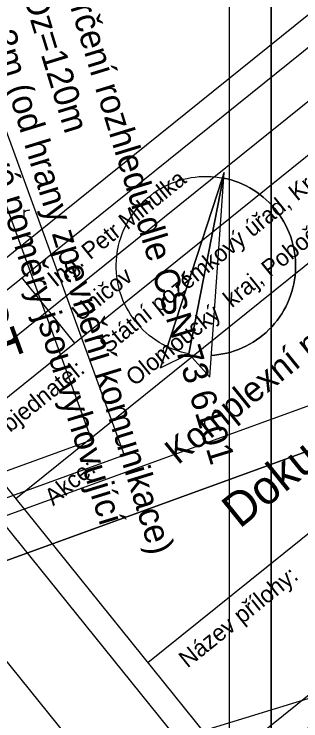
# Model space of a CAD drawing. Extents: x -555887 to -552101, y -1100251 to -1096546.
# Drawn here: x -554764.3 to -554730.3, y -1098413.1 to -1098329.1 of the extents above; entities that cross this region are included whole.
import ezdxf

# ---------------------------------------------------------------- set-up
doc = ezdxf.new("R2010")
doc.units = 0
for name, color, linetype in [('ram_VC3-R', 7, 'Continuous'), ('ram_VC5', 7, 'Continuous'), ('ROZHLED_ram_legenda_1', 7, 'Continuous'), ('ROZHLED_ram_legenda_2', 7, 'Continuous'), ('ZSST', 7, 'Continuous')]:
    doc.layers.add(name, color=color, linetype=linetype)

msp = doc.modelspace()

# ---------------------------------------------------------------- linework, layer by layer
at = {"layer": 'ram_VC3-R'}
for p, q in [((-554764.107, -1098386.686), (-554623.947, -1098273.747)), ((-554748.421, -1098406.153), (-554608.261, -1098293.214)), ((-554773.518, -1098375.006), (-554680.078, -1098299.714)), ((-554770.381, -1098378.899), (-554676.941, -1098303.607)), ((-554763.418, -1098360.446), (-554757.144, -1098368.233))]:
    msp.add_line(p, q, dxfattribs=at)
for points in [[(-554780.874, -1098370.659), (-554636.042, -1098253.956), (-554594.631, -1098305.348), (-554739.463, -1098422.051)], [(-554776.656, -1098371.113), (-554636.496, -1098258.174), (-554598.849, -1098304.894), (-554739.009, -1098417.833)], [(-554853.542, -1098398.276), (-554803.775, -1098358.176), (-554747.25, -1098428.325), (-554797.016, -1098468.426)]]:
    msp.add_lwpolyline(points, close=True, dxfattribs=at)
at = {"layer": 'ram_VC5'}
for points in [[(-553898.74, -1098587.46), (-553898.841, -1098230.46), (-554738.841, -1098230.699), (-554738.74, -1098587.699)], [(-553903.741, -1098582.461), (-553903.84, -1098235.461), (-554733.84, -1098235.697), (-554733.741, -1098582.697)]]:
    msp.add_lwpolyline(points, close=True, dxfattribs=at)
for points in [[(-553898.74, -1098587.46), (-553898.841, -1098230.46), (-554738.841, -1098230.699), (-554738.74, -1098587.699), (-553898.74, -1098587.46)], [(-554733.741, -1098582.697), (-554733.84, -1098235.697), (-553903.84, -1098235.461), (-553903.741, -1098582.461), (-554733.741, -1098582.697)]]:
    msp.add_lwpolyline(points, dxfattribs=at)
at = {"layer": 'ROZHLED_ram_legenda_1'}
msp.add_lwpolyline([(-554726.826, -1098409.653), (-554672.269, -1098587.472), (-554735.366, -1098606.831), (-554789.923, -1098429.013)], close=True, dxfattribs=at)
at = {"layer": 'ROZHLED_ram_legenda_2'}
for p, q in [((-554741.09, -1098372.281), (-554739.392, -1098347.97)), ((-554739.592, -1098348.593), (-554739.392, -1098347.97)), ((-554739.592, -1098348.593), (-554739.392, -1098347.97)), ((-554739.592, -1098348.593), (-554739.392, -1098347.97)), ((-554739.592, -1098348.593), (-554739.392, -1098347.97)), ((-554739.592, -1098348.593), (-554739.392, -1098347.97)), ((-554739.592, -1098348.593), (-554739.392, -1098347.97)), ((-554739.592, -1098348.593), (-554739.392, -1098347.97)), ((-554739.592, -1098348.593), (-554739.392, -1098347.97)), ((-554739.516, -1098348.608), (-554739.392, -1098347.97)), ((-554739.516, -1098348.608), (-554739.392, -1098347.97)), ((-554739.516, -1098348.608), (-554739.392, -1098347.97)), ((-554739.516, -1098348.608), (-554739.392, -1098347.97)), ((-554739.516, -1098348.608), (-554739.392, -1098347.97)), ((-554739.516, -1098348.608), (-554739.392, -1098347.97)), ((-554739.516, -1098348.608), (-554739.392, -1098347.97)), ((-554739.516, -1098348.608), (-554739.392, -1098347.97)), ((-554746.925, -1098371.147), (-554739.592, -1098348.593)), ((-554739.516, -1098348.608), (-554743.578, -1098369.503)), ((-554743.577, -1098369.502), (-554741.09, -1098372.28))]:
    msp.add_line(p, q, dxfattribs=at)
for points in [[(-554620.127, -1098341.258), (-554817.47, -1098413.06), (-554919.019, -1098133.96), (-554721.675, -1098062.158)], [(-554620.127, -1098341.258), (-554817.47, -1098413.06), (-554919.019, -1098133.96), (-554721.675, -1098062.158)], [(-554814.86, -1098206.732), (-554751.263, -1098381.522), (-554813.285, -1098404.088), (-554876.882, -1098229.299)], [(-554816.653, -1098210.577), (-554755.108, -1098379.729), (-554811.492, -1098400.244), (-554873.037, -1098231.092)], [(-554739.594, -1098348.593), (-554739.574, -1098348.597), (-554739.555, -1098348.601), (-554739.535, -1098348.605), (-554739.516, -1098348.608), (-554739.516, -1098348.608), (-554739.392, -1098347.97), (-554739.592, -1098348.593), (-554739.592, -1098348.593)], [(-554739.594, -1098348.593), (-554739.574, -1098348.597), (-554739.555, -1098348.601), (-554739.535, -1098348.605), (-554739.516, -1098348.608), (-554739.516, -1098348.608), (-554739.392, -1098347.97), (-554739.592, -1098348.593), (-554739.592, -1098348.593)], [(-554739.594, -1098348.593), (-554739.574, -1098348.597), (-554739.555, -1098348.601), (-554739.535, -1098348.605), (-554739.516, -1098348.608), (-554739.516, -1098348.608), (-554739.392, -1098347.97), (-554739.592, -1098348.593), (-554739.592, -1098348.593)], [(-554739.594, -1098348.593), (-554739.574, -1098348.597), (-554739.555, -1098348.601), (-554739.535, -1098348.605), (-554739.516, -1098348.608), (-554739.516, -1098348.608), (-554739.392, -1098347.97), (-554739.592, -1098348.593), (-554739.592, -1098348.593)], [(-554739.594, -1098348.593), (-554739.574, -1098348.597), (-554739.555, -1098348.601), (-554739.535, -1098348.605), (-554739.516, -1098348.608), (-554739.516, -1098348.608), (-554739.392, -1098347.97), (-554739.592, -1098348.593), (-554739.592, -1098348.593)], [(-554739.594, -1098348.593), (-554739.574, -1098348.597), (-554739.555, -1098348.601), (-554739.535, -1098348.605), (-554739.516, -1098348.608), (-554739.516, -1098348.608), (-554739.392, -1098347.97), (-554739.592, -1098348.593), (-554739.592, -1098348.593)], [(-554739.594, -1098348.593), (-554739.574, -1098348.597), (-554739.555, -1098348.601), (-554739.535, -1098348.605), (-554739.516, -1098348.608), (-554739.516, -1098348.608), (-554739.392, -1098347.97), (-554739.592, -1098348.593), (-554739.592, -1098348.593)], [(-554739.594, -1098348.593), (-554739.574, -1098348.597), (-554739.555, -1098348.601), (-554739.535, -1098348.605), (-554739.516, -1098348.608), (-554739.516, -1098348.608), (-554739.392, -1098347.97), (-554739.592, -1098348.593), (-554739.592, -1098348.593)], [(-554746.925, -1098371.147), (-554743.578, -1098369.503), (-554739.516, -1098348.608), (-554739.592, -1098348.593)], [(-554746.925, -1098371.147), (-554743.578, -1098369.503), (-554739.516, -1098348.608), (-554739.592, -1098348.593)], [(-554746.925, -1098371.147), (-554743.578, -1098369.503), (-554739.516, -1098348.608), (-554739.592, -1098348.593)], [(-554746.925, -1098371.147), (-554743.578, -1098369.503), (-554739.516, -1098348.608), (-554739.592, -1098348.593)], [(-554746.925, -1098371.147), (-554743.578, -1098369.503), (-554739.516, -1098348.608), (-554739.592, -1098348.593)], [(-554746.925, -1098371.147), (-554743.578, -1098369.503), (-554739.516, -1098348.608), (-554739.592, -1098348.593)], [(-554746.925, -1098371.147), (-554743.578, -1098369.503), (-554739.516, -1098348.608), (-554739.592, -1098348.593)], [(-554746.925, -1098371.147), (-554743.578, -1098369.503), (-554739.516, -1098348.608), (-554739.592, -1098348.593)]]:
    msp.add_lwpolyline(points, close=True, dxfattribs=at)
for points in [[(-554721.675, -1098062.158), (-554919.019, -1098133.96), (-554817.47, -1098413.06), (-554620.127, -1098341.258), (-554721.675, -1098062.158)], [(-554814.481, -1098406.652), (-554912.611, -1098136.949), (-554724.664, -1098068.566), (-554626.535, -1098338.269), (-554814.481, -1098406.652)], [(-554814.481, -1098406.652), (-554912.611, -1098136.949), (-554724.664, -1098068.566), (-554626.535, -1098338.269), (-554814.481, -1098406.652)], [(-554743.577, -1098369.502), (-554743.981, -1098369.417), (-554744.447, -1098369.296), (-554744.907, -1098369.154), (-554745.36, -1098368.992), (-554745.805, -1098368.81), (-554746.241, -1098368.607), (-554746.668, -1098368.385), (-554747.085, -1098368.145), (-554747.49, -1098367.885), (-554747.883, -1098367.607), (-554748.263, -1098367.312), (-554748.629, -1098367), (-554748.981, -1098366.672), (-554749.317, -1098366.329), (-554749.638, -1098365.97), (-554749.942, -1098365.597), (-554750.229, -1098365.211), (-554750.499, -1098364.812), (-554750.75, -1098364.402), (-554750.982, -1098363.981), (-554751.195, -1098363.549), (-554751.388, -1098363.109), (-554751.561, -1098362.66), (-554751.714, -1098362.204), (-554751.846, -1098361.741), (-554751.956, -1098361.273), (-554752.046, -1098360.8), (-554752.114, -1098360.324), (-554752.161, -1098359.845), (-554752.186, -1098359.365), (-554752.189, -1098358.884), (-554752.17, -1098358.403), (-554752.13, -1098357.923), (-554752.068, -1098357.446), (-554751.996, -1098357.039), (-554751.911, -1098356.635), (-554751.791, -1098356.169), (-554751.65, -1098355.709), (-554751.489, -1098355.256), (-554751.307, -1098354.811), (-554751.105, -1098354.374), (-554750.884, -1098353.947), (-554750.644, -1098353.53), (-554750.385, -1098353.124), (-554750.108, -1098352.731), (-554749.813, -1098352.351), (-554749.502, -1098351.984), (-554749.174, -1098351.632), (-554748.831, -1098351.295), (-554748.473, -1098350.973), (-554748.1, -1098350.669), (-554747.715, -1098350.381), (-554747.316, -1098350.111), (-554746.906, -1098349.86), (-554746.485, -1098349.627), (-554746.054, -1098349.413), (-554745.614, -1098349.219), (-554745.165, -1098349.046), (-554744.709, -1098348.892), (-554744.247, -1098348.76), (-554743.779, -1098348.648), (-554743.306, -1098348.558), (-554742.83, -1098348.489), (-554742.351, -1098348.442), (-554741.871, -1098348.416), (-554741.39, -1098348.413), (-554740.909, -1098348.431), (-554740.43, -1098348.47), (-554739.953, -1098348.531), (-554739.546, -1098348.603)], [(-554739.438, -1098348.624), (-554739.033, -1098348.712), (-554738.566, -1098348.837), (-554738.105, -1098348.983), (-554737.651, -1098349.15), (-554737.205, -1098349.337), (-554736.768, -1098349.545), (-554736.341, -1098349.771), (-554735.924, -1098350.017), (-554735.519, -1098350.282), (-554735.127, -1098350.565), (-554734.748, -1098350.865), (-554734.383, -1098351.183), (-554734.033, -1098351.516), (-554733.698, -1098351.865), (-554733.38, -1098352.229), (-554733.078, -1098352.607), (-554732.794, -1098352.999), (-554732.528, -1098353.402), (-554732.28, -1098353.818), (-554732.052, -1098354.244), (-554731.843, -1098354.681), (-554731.654, -1098355.126), (-554731.486, -1098355.579), (-554731.339, -1098356.04), (-554731.212, -1098356.507), (-554731.107, -1098356.979), (-554731.024, -1098357.455), (-554730.962, -1098357.935), (-554730.922, -1098358.417), (-554730.904, -1098358.9), (-554730.908, -1098359.384), (-554730.93, -1098359.798), (-554730.966, -1098360.21), (-554731.029, -1098360.69), (-554731.114, -1098361.166), (-554731.221, -1098361.638), (-554731.349, -1098362.104), (-554731.498, -1098362.564), (-554731.668, -1098363.017), (-554731.858, -1098363.462), (-554732.068, -1098363.897), (-554732.298, -1098364.323), (-554732.546, -1098364.738), (-554732.814, -1098365.141), (-554733.099, -1098365.531), (-554733.402, -1098365.908), (-554733.722, -1098366.271), (-554734.058, -1098366.619), (-554734.409, -1098366.951), (-554734.775, -1098367.267), (-554735.155, -1098367.566), (-554735.548, -1098367.848), (-554735.954, -1098368.111), (-554736.371, -1098368.356), (-554736.799, -1098368.582), (-554737.237, -1098368.787), (-554737.683, -1098368.973), (-554738.138, -1098369.138), (-554738.599, -1098369.283), (-554739.067, -1098369.406), (-554739.54, -1098369.508), (-554740.017, -1098369.588), (-554740.497, -1098369.647), (-554740.91, -1098369.678)], [(-554740.91, -1098369.678), (-554740.497, -1098369.647), (-554740.017, -1098369.588), (-554739.54, -1098369.508), (-554739.067, -1098369.406), (-554738.599, -1098369.283), (-554738.138, -1098369.138), (-554737.683, -1098368.973), (-554737.237, -1098368.787), (-554736.799, -1098368.582), (-554736.371, -1098368.356), (-554735.954, -1098368.111), (-554735.548, -1098367.848), (-554735.155, -1098367.566), (-554734.775, -1098367.267), (-554734.409, -1098366.951), (-554734.058, -1098366.619), (-554733.722, -1098366.271), (-554733.402, -1098365.908), (-554733.099, -1098365.531), (-554732.814, -1098365.141), (-554732.546, -1098364.738), (-554732.298, -1098364.323), (-554732.068, -1098363.897), (-554731.858, -1098363.462), (-554731.668, -1098363.017), (-554731.498, -1098362.564), (-554731.349, -1098362.104), (-554731.221, -1098361.638), (-554731.114, -1098361.166), (-554731.029, -1098360.69), (-554730.966, -1098360.21), (-554730.93, -1098359.798), (-554730.908, -1098359.384), (-554730.904, -1098358.9), (-554730.922, -1098358.417), (-554730.962, -1098357.935), (-554731.024, -1098357.455), (-554731.107, -1098356.979), (-554731.212, -1098356.507), (-554731.339, -1098356.04), (-554731.486, -1098355.579), (-554731.654, -1098355.126), (-554731.843, -1098354.681), (-554732.052, -1098354.244), (-554732.28, -1098353.818), (-554732.528, -1098353.402), (-554732.794, -1098352.999), (-554733.078, -1098352.607), (-554733.38, -1098352.229), (-554733.698, -1098351.865), (-554734.033, -1098351.516), (-554734.383, -1098351.183), (-554734.748, -1098350.865), (-554735.127, -1098350.565), (-554735.519, -1098350.282), (-554735.924, -1098350.017), (-554736.341, -1098349.771), (-554736.768, -1098349.545), (-554737.205, -1098349.337), (-554737.651, -1098349.15), (-554738.105, -1098348.983), (-554738.566, -1098348.837), (-554739.033, -1098348.712), (-554739.438, -1098348.624)], [(-554740.91, -1098369.678), (-554740.497, -1098369.647), (-554740.017, -1098369.588), (-554739.54, -1098369.508), (-554739.067, -1098369.406), (-554738.599, -1098369.283), (-554738.138, -1098369.138), (-554737.683, -1098368.973), (-554737.237, -1098368.787), (-554736.799, -1098368.582), (-554736.371, -1098368.356), (-554735.954, -1098368.111), (-554735.548, -1098367.848), (-554735.155, -1098367.566), (-554734.775, -1098367.267), (-554734.409, -1098366.951), (-554734.058, -1098366.619), (-554733.722, -1098366.271), (-554733.402, -1098365.908), (-554733.099, -1098365.531), (-554732.814, -1098365.141), (-554732.546, -1098364.738), (-554732.298, -1098364.323), (-554732.068, -1098363.897), (-554731.858, -1098363.462), (-554731.668, -1098363.017), (-554731.498, -1098362.564), (-554731.349, -1098362.104), (-554731.221, -1098361.638), (-554731.114, -1098361.166), (-554731.029, -1098360.69), (-554730.966, -1098360.21), (-554730.93, -1098359.798), (-554730.908, -1098359.384), (-554730.904, -1098358.9), (-554730.922, -1098358.417), (-554730.962, -1098357.935), (-554731.024, -1098357.455), (-554731.107, -1098356.979), (-554731.212, -1098356.507), (-554731.339, -1098356.04), (-554731.486, -1098355.579), (-554731.654, -1098355.126), (-554731.843, -1098354.681), (-554732.052, -1098354.244), (-554732.28, -1098353.818), (-554732.528, -1098353.402), (-554732.794, -1098352.999), (-554733.078, -1098352.607), (-554733.38, -1098352.229), (-554733.698, -1098351.865), (-554734.033, -1098351.516), (-554734.383, -1098351.183), (-554734.748, -1098350.865), (-554735.127, -1098350.565), (-554735.519, -1098350.282), (-554735.924, -1098350.017), (-554736.341, -1098349.771), (-554736.768, -1098349.545), (-554737.205, -1098349.337), (-554737.651, -1098349.15), (-554738.105, -1098348.983), (-554738.566, -1098348.837), (-554739.033, -1098348.712), (-554739.438, -1098348.624)], [(-554740.91, -1098369.678), (-554740.497, -1098369.647), (-554740.017, -1098369.588), (-554739.54, -1098369.508), (-554739.067, -1098369.406), (-554738.599, -1098369.283), (-554738.138, -1098369.138), (-554737.683, -1098368.973), (-554737.237, -1098368.787), (-554736.799, -1098368.582), (-554736.371, -1098368.356), (-554735.954, -1098368.111), (-554735.548, -1098367.848), (-554735.155, -1098367.566), (-554734.775, -1098367.267), (-554734.409, -1098366.951), (-554734.058, -1098366.619), (-554733.722, -1098366.271), (-554733.402, -1098365.908), (-554733.099, -1098365.531), (-554732.814, -1098365.141), (-554732.546, -1098364.738), (-554732.298, -1098364.323), (-554732.068, -1098363.897), (-554731.858, -1098363.462), (-554731.668, -1098363.017), (-554731.498, -1098362.564), (-554731.349, -1098362.104), (-554731.221, -1098361.638), (-554731.114, -1098361.166), (-554731.029, -1098360.69), (-554730.966, -1098360.21), (-554730.93, -1098359.798), (-554730.908, -1098359.384), (-554730.904, -1098358.9), (-554730.922, -1098358.417), (-554730.962, -1098357.935), (-554731.024, -1098357.455), (-554731.107, -1098356.979), (-554731.212, -1098356.507), (-554731.339, -1098356.04), (-554731.486, -1098355.579), (-554731.654, -1098355.126), (-554731.843, -1098354.681), (-554732.052, -1098354.244), (-554732.28, -1098353.818), (-554732.528, -1098353.402), (-554732.794, -1098352.999), (-554733.078, -1098352.607), (-554733.38, -1098352.229), (-554733.698, -1098351.865), (-554734.033, -1098351.516), (-554734.383, -1098351.183), (-554734.748, -1098350.865), (-554735.127, -1098350.565), (-554735.519, -1098350.282), (-554735.924, -1098350.017), (-554736.341, -1098349.771), (-554736.768, -1098349.545), (-554737.205, -1098349.337), (-554737.651, -1098349.15), (-554738.105, -1098348.983), (-554738.566, -1098348.837), (-554739.033, -1098348.712), (-554739.438, -1098348.624)], [(-554740.91, -1098369.678), (-554740.497, -1098369.647), (-554740.017, -1098369.588), (-554739.54, -1098369.508), (-554739.067, -1098369.406), (-554738.599, -1098369.283), (-554738.138, -1098369.138), (-554737.683, -1098368.973), (-554737.237, -1098368.787), (-554736.799, -1098368.582), (-554736.371, -1098368.356), (-554735.954, -1098368.111), (-554735.548, -1098367.848), (-554735.155, -1098367.566), (-554734.775, -1098367.267), (-554734.409, -1098366.951), (-554734.058, -1098366.619), (-554733.722, -1098366.271), (-554733.402, -1098365.908), (-554733.099, -1098365.531), (-554732.814, -1098365.141), (-554732.546, -1098364.738), (-554732.298, -1098364.323), (-554732.068, -1098363.897), (-554731.858, -1098363.462), (-554731.668, -1098363.017), (-554731.498, -1098362.564), (-554731.349, -1098362.104), (-554731.221, -1098361.638), (-554731.114, -1098361.166), (-554731.029, -1098360.69), (-554730.966, -1098360.21), (-554730.93, -1098359.798), (-554730.908, -1098359.384), (-554730.904, -1098358.9), (-554730.922, -1098358.417), (-554730.962, -1098357.935), (-554731.024, -1098357.455), (-554731.107, -1098356.979), (-554731.212, -1098356.507), (-554731.339, -1098356.04), (-554731.486, -1098355.579), (-554731.654, -1098355.126), (-554731.843, -1098354.681), (-554732.052, -1098354.244), (-554732.28, -1098353.818), (-554732.528, -1098353.402), (-554732.794, -1098352.999), (-554733.078, -1098352.607), (-554733.38, -1098352.229), (-554733.698, -1098351.865), (-554734.033, -1098351.516), (-554734.383, -1098351.183), (-554734.748, -1098350.865), (-554735.127, -1098350.565), (-554735.519, -1098350.282), (-554735.924, -1098350.017), (-554736.341, -1098349.771), (-554736.768, -1098349.545), (-554737.205, -1098349.337), (-554737.651, -1098349.15), (-554738.105, -1098348.983), (-554738.566, -1098348.837), (-554739.033, -1098348.712), (-554739.438, -1098348.624)], [(-554740.91, -1098369.678), (-554740.497, -1098369.647), (-554740.017, -1098369.588), (-554739.54, -1098369.508), (-554739.067, -1098369.406), (-554738.599, -1098369.283), (-554738.138, -1098369.138), (-554737.683, -1098368.973), (-554737.237, -1098368.787), (-554736.799, -1098368.582), (-554736.371, -1098368.356), (-554735.954, -1098368.111), (-554735.548, -1098367.848), (-554735.155, -1098367.566), (-554734.775, -1098367.267), (-554734.409, -1098366.951), (-554734.058, -1098366.619), (-554733.722, -1098366.271), (-554733.402, -1098365.908), (-554733.099, -1098365.531), (-554732.814, -1098365.141), (-554732.546, -1098364.738), (-554732.298, -1098364.323), (-554732.068, -1098363.897), (-554731.858, -1098363.462), (-554731.668, -1098363.017), (-554731.498, -1098362.564), (-554731.349, -1098362.104), (-554731.221, -1098361.638), (-554731.114, -1098361.166), (-554731.029, -1098360.69), (-554730.966, -1098360.21), (-554730.93, -1098359.798), (-554730.908, -1098359.384), (-554730.904, -1098358.9), (-554730.922, -1098358.417), (-554730.962, -1098357.935), (-554731.024, -1098357.455), (-554731.107, -1098356.979), (-554731.212, -1098356.507), (-554731.339, -1098356.04), (-554731.486, -1098355.579), (-554731.654, -1098355.126), (-554731.843, -1098354.681), (-554732.052, -1098354.244), (-554732.28, -1098353.818), (-554732.528, -1098353.402), (-554732.794, -1098352.999), (-554733.078, -1098352.607), (-554733.38, -1098352.229), (-554733.698, -1098351.865), (-554734.033, -1098351.516), (-554734.383, -1098351.183), (-554734.748, -1098350.865), (-554735.127, -1098350.565), (-554735.519, -1098350.282), (-554735.924, -1098350.017), (-554736.341, -1098349.771), (-554736.768, -1098349.545), (-554737.205, -1098349.337), (-554737.651, -1098349.15), (-554738.105, -1098348.983), (-554738.566, -1098348.837), (-554739.033, -1098348.712), (-554739.438, -1098348.624)], [(-554740.91, -1098369.678), (-554740.497, -1098369.647), (-554740.017, -1098369.588), (-554739.54, -1098369.508), (-554739.067, -1098369.406), (-554738.599, -1098369.283), (-554738.138, -1098369.138), (-554737.683, -1098368.973), (-554737.237, -1098368.787), (-554736.799, -1098368.582), (-554736.371, -1098368.356), (-554735.954, -1098368.111), (-554735.548, -1098367.848), (-554735.155, -1098367.566), (-554734.775, -1098367.267), (-554734.409, -1098366.951), (-554734.058, -1098366.619), (-554733.722, -1098366.271), (-554733.402, -1098365.908), (-554733.099, -1098365.531), (-554732.814, -1098365.141), (-554732.546, -1098364.738), (-554732.298, -1098364.323), (-554732.068, -1098363.897), (-554731.858, -1098363.462), (-554731.668, -1098363.017), (-554731.498, -1098362.564), (-554731.349, -1098362.104), (-554731.221, -1098361.638), (-554731.114, -1098361.166), (-554731.029, -1098360.69), (-554730.966, -1098360.21), (-554730.93, -1098359.798), (-554730.908, -1098359.384), (-554730.904, -1098358.9), (-554730.922, -1098358.417), (-554730.962, -1098357.935), (-554731.024, -1098357.455), (-554731.107, -1098356.979), (-554731.212, -1098356.507), (-554731.339, -1098356.04), (-554731.486, -1098355.579), (-554731.654, -1098355.126), (-554731.843, -1098354.681), (-554732.052, -1098354.244), (-554732.28, -1098353.818), (-554732.528, -1098353.402), (-554732.794, -1098352.999), (-554733.078, -1098352.607), (-554733.38, -1098352.229), (-554733.698, -1098351.865), (-554734.033, -1098351.516), (-554734.383, -1098351.183), (-554734.748, -1098350.865), (-554735.127, -1098350.565), (-554735.519, -1098350.282), (-554735.924, -1098350.017), (-554736.341, -1098349.771), (-554736.768, -1098349.545), (-554737.205, -1098349.337), (-554737.651, -1098349.15), (-554738.105, -1098348.983), (-554738.566, -1098348.837), (-554739.033, -1098348.712), (-554739.438, -1098348.624)], [(-554740.91, -1098369.678), (-554740.497, -1098369.647), (-554740.017, -1098369.588), (-554739.54, -1098369.508), (-554739.067, -1098369.406), (-554738.599, -1098369.283), (-554738.138, -1098369.138), (-554737.683, -1098368.973), (-554737.237, -1098368.787), (-554736.799, -1098368.582), (-554736.371, -1098368.356), (-554735.954, -1098368.111), (-554735.548, -1098367.848), (-554735.155, -1098367.566), (-554734.775, -1098367.267), (-554734.409, -1098366.951), (-554734.058, -1098366.619), (-554733.722, -1098366.271), (-554733.402, -1098365.908), (-554733.099, -1098365.531), (-554732.814, -1098365.141), (-554732.546, -1098364.738), (-554732.298, -1098364.323), (-554732.068, -1098363.897), (-554731.858, -1098363.462), (-554731.668, -1098363.017), (-554731.498, -1098362.564), (-554731.349, -1098362.104), (-554731.221, -1098361.638), (-554731.114, -1098361.166), (-554731.029, -1098360.69), (-554730.966, -1098360.21), (-554730.93, -1098359.798), (-554730.908, -1098359.384), (-554730.904, -1098358.9), (-554730.922, -1098358.417), (-554730.962, -1098357.935), (-554731.024, -1098357.455), (-554731.107, -1098356.979), (-554731.212, -1098356.507), (-554731.339, -1098356.04), (-554731.486, -1098355.579), (-554731.654, -1098355.126), (-554731.843, -1098354.681), (-554732.052, -1098354.244), (-554732.28, -1098353.818), (-554732.528, -1098353.402), (-554732.794, -1098352.999), (-554733.078, -1098352.607), (-554733.38, -1098352.229), (-554733.698, -1098351.865), (-554734.033, -1098351.516), (-554734.383, -1098351.183), (-554734.748, -1098350.865), (-554735.127, -1098350.565), (-554735.519, -1098350.282), (-554735.924, -1098350.017), (-554736.341, -1098349.771), (-554736.768, -1098349.545), (-554737.205, -1098349.337), (-554737.651, -1098349.15), (-554738.105, -1098348.983), (-554738.566, -1098348.837), (-554739.033, -1098348.712), (-554739.438, -1098348.624)]]:
    msp.add_lwpolyline(points, dxfattribs=at)
at = {"layer": 'ZSST'}
for points in [[(-554763.093, -1098353.135), (-554763.093, -1098352.403)], [(-554763.093, -1098352.639), (-554762.991, -1098352.544), (-554762.888, -1098352.481), (-554762.731, -1098352.434), (-554762.581, -1098352.411), (-554762.424, -1098352.403)]]:
    msp.add_lwpolyline(points, dxfattribs=at)

# ---------------------------------------------------------------- texts
at = {"layer": 'ram_VC3-R'}
for s, height, p in [('Komplexní pozemkové úpravy v  k.ú. Nová Dědina u Uničova', 3, (-554744.86, -1098382.735)), ('Státní pozemkový úřad, Krajský pozemkový úřad pro', 2, (-554753.173, -1098369.528)), ('Dokumentace technického řešení', 4, (-554737.546, -1098390.326)), ('Olomoucký  kraj, Pobočka Olomouc', 2, (-554750.033, -1098373.419)), ('Ing. Petr Mihulka', 2, (-554759.338, -1098361.653)), ('Uničov', 2, (-554756.432, -1098365.733)), ('Objednatel:', 2, (-554766.41, -1098380.194)), ('Akce:', 2, (-554759.671, -1098387.606)), ('Název přílohy:', 2, (-554743.739, -1098406.875))]:
    msp.add_text(s, height=height, rotation=38.8613, dxfattribs=at).set_placement(p)
at = {"layer": 'ROZHLED_ram_legenda_1'}
for s, height, p in [('Určení rozhledu dle ČSN 73 6101', 2.99999, (-554758.509, -1098325.505)), ('Dz=120m', 3, (-554763.289, -1098326.972)), ('l=3m (od hrany zpevnění komunikace)', 2.99999, (-554768.069, -1098328.438)), ('Rozhledové poměry jsou vyhovující', 2.99999, (-554772.534, -1098329.808))]:
    msp.add_text(s, height=height, rotation=287.0566, dxfattribs=at).set_placement(p)
at = {"layer": 'ROZHLED_ram_legenda_2'}
msp.add_text('GEOCART', height=4.5, rotation=289.99372, dxfattribs=at).set_placement((-554777.554, -1098343.077))

doc.saveas('drawing.dxf')
